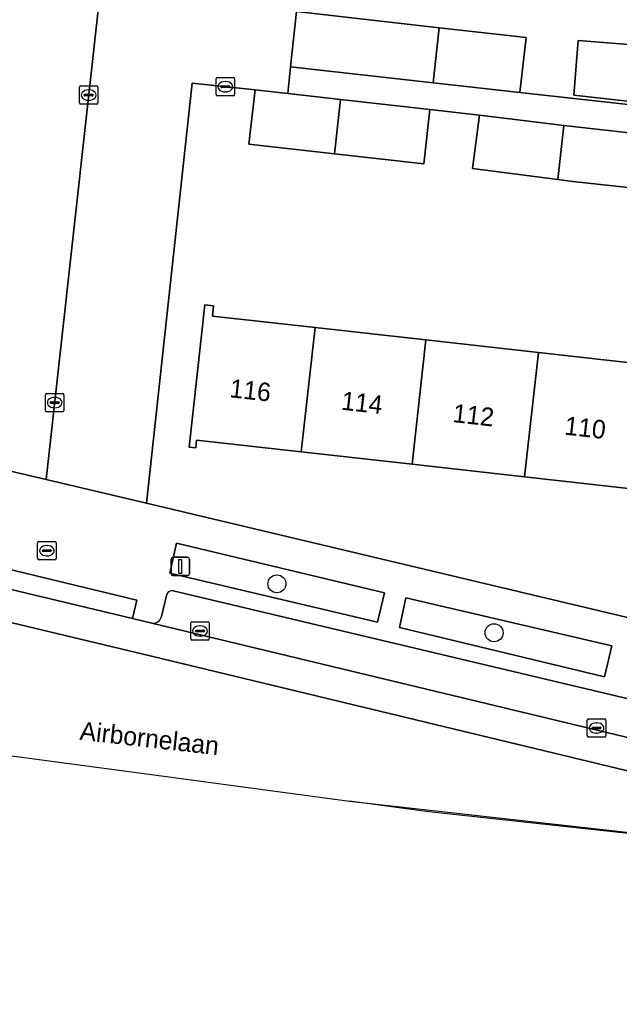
# Model space of a CAD drawing. Extents: x 162026 to 163502, y 387295 to 388169.
# Drawn here: x 162446.1 to 162478.6, y 387368.3 to 387421.7 of the extents above; entities that cross this region are included whole.
import ezdxf

# ---------------------------------------------------------------- set-up
doc = ezdxf.new("R2010")
doc.units = 0
for name, color, linetype in [('IMGEO_Boom', 7, 'Continuous'), ('IMGEO_Erf', 7, 'Continuous'), ('IMGEO_Groenvoorziening', 7, 'Continuous'), ('IMGEO_Kolk', 7, 'Continuous'), ('IMGEO_Lichtmast', 7, 'Continuous'), ('IMGEO_Openbare_ruimte_label', 7, 'Continuous'), ('IMGEO_Pand', 7, 'Continuous'), ('IMGEO_Pand_nummerreeks', 7, 'Continuous'), ('IMGEO_Parkeervlak_open', 7, 'Continuous'), ('IMGEO_Rijbaan_lokaal_gesloten', 7, 'Continuous'), ('IMGEO_Rijbaan_lokaal_open', 7, 'Continuous'), ('IMGEO_Rioolput', 7, 'Continuous'), ('IMGEO_Voetpad_gesloten', 7, 'Continuous'), ('IMGEO_Voetpad_open', 7, 'Continuous')]:
    doc.layers.add(name, color=color, linetype=linetype)

msp = doc.modelspace()

# ---------------------------------------------------------------- linework, layer by layer
at = {"layer": 'IMGEO_Boom'}
for centre in [(162460.031, 387391.034), (162471.823, 387388.377)]:
    msp.add_circle(centre, 0.489, dxfattribs=at)
at = {"layer": 'IMGEO_Erf'}
for points in [[(162509.017, 387437.102), (162500, 387438.095), (162465.999, 387441.839), (162463.184, 387442.149), (162461.926, 387430.151), (162461.4, 387425.126), (162461.084, 387422.106), (162468.848, 387421.233), (162473.565, 387420.703), (162473.229, 387417.716), (162500.991, 387414.639), (162501.327, 387417.676), (162506.042, 387417.154), (162505.706, 387414.116), (162508.158, 387413.846), (162510.534, 387435.171)], [(162480.277, 387412.424), (162476.097, 387412.887), (162475.282, 387412.991), (162470.655, 387413.579), (162471.029, 387416.492), (162468.344, 387416.788), (162468.013, 387413.842), (162463.154, 387414.388), (162458.509, 387414.91), (162458.84, 387417.856), (162455.426, 387418.218), (162452.941, 387395.422), (162479.373, 387389.141)], [(162479.291, 387396.198), (162473.482, 387396.845), (162467.367, 387397.527), (162461.349, 387398.198), (162455.662, 387398.832), (162455.616, 387398.412), (162455.257, 387398.452), (162456.12, 387406.188), (162456.59, 387406.135), (162456.527, 387405.573), (162462.102, 387404.952), (162468.12, 387404.281), (162474.235, 387403.599), (162480.044, 387402.952)]]:
    msp.add_lwpolyline(points, dxfattribs=at)
msp.add_lwpolyline([(162485.862, 387419.797), (162485.603, 387416.511), (162480.831, 387417.047), (162476.158, 387417.571), (162476.393, 387420.544), (162481.182, 387420.166)], close=True, dxfattribs=at)
at = {"layer": 'IMGEO_Groenvoorziening'}
for points in [[(162454.583, 387393.24), (162454.219, 387391.622), (162465.495, 387388.949), (162465.87, 387390.543)], [(162467.038, 387390.278), (162466.694, 387388.662), (162477.825, 387385.978), (162478.227, 387387.659)]]:
    msp.add_lwpolyline(points, close=True, dxfattribs=at)
at = {"layer": 'IMGEO_Kolk'}
for p, q in [((162456.722, 387417.602), (162456.722, 387418.454)), ((162456.797, 387418.528), (162457.649, 387418.528)), ((162457.21, 387418.308), (162457.235, 387418.308)), ((162457.723, 387418.454), (162457.723, 387417.602)), ((162449.305, 387417.148), (162449.305, 387418)), ((162449.38, 387418.074), (162450.232, 387418.074)), ((162449.607, 387417.617), (162450.005, 387417.617)), ((162449.793, 387417.854), (162449.818, 387417.854)), ((162450.306, 387418), (162450.306, 387417.148)), ((162456.981, 387418.022), (162456.981, 387418.034)), ((162457.419, 387417.985), (162457.021, 387417.985)), ((162457.024, 387418.071), (162457.422, 387418.071)), ((162457.233, 387417.748), (162457.208, 387417.748)), ((162457.465, 387418.034), (162457.465, 387418.022)), ((162449.564, 387417.568), (162449.564, 387417.58)), ((162450.002, 387417.531), (162449.604, 387417.531)), ((162449.816, 387417.294), (162449.791, 387417.294)), ((162450.048, 387417.58), (162450.048, 387417.568)), ((162457.649, 387417.528), (162456.797, 387417.528)), ((162450.232, 387417.074), (162449.38, 387417.074)), ((162447.459, 387400.45), (162447.459, 387401.302)), ((162447.534, 387401.376), (162448.386, 387401.376)), ((162447.947, 387401.156), (162447.972, 387401.156)), ((162448.46, 387401.302), (162448.46, 387400.45)), ((162447.718, 387400.87), (162447.718, 387400.882)), ((162448.156, 387400.833), (162447.758, 387400.833)), ((162447.761, 387400.919), (162448.159, 387400.919)), ((162447.97, 387400.596), (162447.945, 387400.596)), ((162448.202, 387400.882), (162448.202, 387400.87)), ((162448.386, 387400.376), (162447.534, 387400.376)), ((162455.35, 387388.046), (162455.35, 387388.898)), ((162455.425, 387388.972), (162456.277, 387388.972)), ((162456.351, 387388.898), (162456.351, 387388.046)), ((162455.609, 387388.466), (162455.609, 387388.478)), ((162456.047, 387388.429), (162455.649, 387388.429)), ((162455.652, 387388.515), (162456.05, 387388.515)), ((162455.838, 387388.752), (162455.863, 387388.752)), ((162456.093, 387388.478), (162456.093, 387388.466)), ((162456.277, 387387.972), (162455.425, 387387.972)), ((162455.861, 387388.192), (162455.836, 387388.192)), ((162476.889, 387382.779), (162476.889, 387383.631)), ((162476.964, 387383.705), (162477.816, 387383.705)), ((162477.377, 387383.485), (162477.402, 387383.485)), ((162477.89, 387383.631), (162477.89, 387382.779)), ((162477.148, 387383.199), (162477.148, 387383.211)), ((162477.586, 387383.162), (162477.188, 387383.162)), ((162477.191, 387383.248), (162477.589, 387383.248)), ((162477.4, 387382.925), (162477.375, 387382.925)), ((162477.632, 387383.211), (162477.632, 387383.199)), ((162477.816, 387382.705), (162476.964, 387382.705))]:
    msp.add_line(p, q, dxfattribs=at)
for points in [[(162456.722, 387417.602), (162456.722, 387418.454)], [(162456.797, 387418.528), (162457.649, 387418.528)], [(162457.723, 387418.454), (162457.723, 387417.602)], [(162449.305, 387417.148), (162449.305, 387418)], [(162449.38, 387418.074), (162450.232, 387418.074)], [(162450.306, 387418), (162450.306, 387417.148)], [(162457.649, 387417.528), (162456.797, 387417.528)], [(162450.232, 387417.074), (162449.38, 387417.074)], [(162447.459, 387400.45), (162447.459, 387401.302)], [(162447.534, 387401.376), (162448.386, 387401.376)], [(162448.46, 387401.302), (162448.46, 387400.45)], [(162448.386, 387400.376), (162447.534, 387400.376)], [(162455.35, 387388.046), (162455.35, 387388.898)], [(162455.425, 387388.972), (162456.277, 387388.972)], [(162456.351, 387388.898), (162456.351, 387388.046)], [(162456.277, 387387.972), (162455.425, 387387.972)], [(162476.889, 387382.779), (162476.889, 387383.631)], [(162476.964, 387383.705), (162477.816, 387383.705)], [(162477.89, 387383.631), (162477.89, 387382.779)], [(162477.816, 387382.705), (162476.964, 387382.705)]]:
    msp.add_lwpolyline(points, dxfattribs=at)
for centre, radius, start, end in [((162456.799, 387418.452), 0.0765, 91.552, 178.448), ((162456.799, 387418.452), 0.0765, 91.552, 178.448), ((162457.647, 387418.452), 0.0765, 1.552, 88.448), ((162457.647, 387418.452), 0.0765, 1.552, 88.448), ((162449.382, 387417.998), 0.0765, 91.552, 178.448), ((162449.382, 387417.998), 0.0765, 91.552, 178.448), ((162449.604, 387417.577), 0.0403, 85.8775, 175.7526), ((162450.009, 387417.579), 0.0386, 1.7309, 96.639), ((162450.23, 387417.998), 0.0765, 1.552, 88.448), ((162450.23, 387417.998), 0.0765, 1.552, 88.448), ((162457.021, 387418.031), 0.0403, 85.8775, 175.7526), ((162457.018, 387418.021), 0.0366, 178.938, 274.7102), ((162457.422, 387418.028), 0.043, 264.8664, 352.4533), ((162457.426, 387418.033), 0.0386, 1.7309, 96.639), ((162449.382, 387417.15), 0.0765, 181.552, 268.448), ((162449.382, 387417.15), 0.0765, 181.552, 268.448), ((162449.601, 387417.567), 0.0366, 178.938, 274.7102), ((162450.005, 387417.574), 0.043, 264.8664, 352.4533), ((162450.23, 387417.15), 0.0765, 271.552, 358.448), ((162450.23, 387417.15), 0.0765, 271.552, 358.448), ((162456.799, 387417.604), 0.0765, 181.552, 268.448), ((162456.799, 387417.604), 0.0765, 181.552, 268.448), ((162457.647, 387417.604), 0.0765, 271.552, 358.448), ((162457.647, 387417.604), 0.0765, 271.552, 358.448), ((162447.536, 387401.3), 0.0765, 91.552, 178.448), ((162447.536, 387401.3), 0.0765, 91.552, 178.448), ((162448.384, 387401.3), 0.0765, 1.552, 88.448), ((162448.384, 387401.3), 0.0765, 1.552, 88.448), ((162447.758, 387400.879), 0.0403, 85.8775, 175.7526), ((162447.755, 387400.869), 0.0366, 178.938, 274.7102), ((162448.159, 387400.876), 0.043, 264.8664, 352.4533), ((162448.163, 387400.881), 0.0386, 1.7309, 96.639), ((162447.536, 387400.452), 0.0765, 181.552, 268.448), ((162447.536, 387400.452), 0.0765, 181.552, 268.448), ((162448.384, 387400.452), 0.0765, 271.552, 358.448), ((162448.384, 387400.452), 0.0765, 271.552, 358.448), ((162455.427, 387388.896), 0.0765, 91.552, 178.448), ((162455.427, 387388.896), 0.0765, 91.552, 178.448), ((162456.275, 387388.896), 0.0765, 1.552, 88.448), ((162456.275, 387388.896), 0.0765, 1.552, 88.448), ((162455.649, 387388.475), 0.0403, 85.8775, 175.7526), ((162455.646, 387388.465), 0.0366, 178.938, 274.7102), ((162456.05, 387388.472), 0.043, 264.8664, 352.4533), ((162456.054, 387388.477), 0.0386, 1.7309, 96.639), ((162455.427, 387388.048), 0.0765, 181.552, 268.448), ((162455.427, 387388.048), 0.0765, 181.552, 268.448), ((162456.275, 387388.048), 0.0765, 271.552, 358.448), ((162456.275, 387388.048), 0.0765, 271.552, 358.448), ((162476.966, 387383.629), 0.0765, 91.552, 178.448), ((162476.966, 387383.629), 0.0765, 91.552, 178.448), ((162477.814, 387383.629), 0.0765, 1.552, 88.448), ((162477.814, 387383.629), 0.0765, 1.552, 88.448), ((162477.188, 387383.208), 0.0403, 85.8775, 175.7526), ((162477.185, 387383.198), 0.0366, 178.938, 274.7102), ((162477.589, 387383.205), 0.043, 264.8664, 352.4533), ((162477.593, 387383.21), 0.0386, 1.7309, 96.639), ((162476.966, 387382.781), 0.0765, 181.552, 268.448), ((162476.966, 387382.781), 0.0765, 181.552, 268.448), ((162477.814, 387382.781), 0.0765, 271.552, 358.448), ((162477.814, 387382.781), 0.0765, 271.552, 358.448)]:
    msp.add_arc(centre, radius, start, end, dxfattribs=at)
for centre, major_axis, ratio, start_param, end_param in [((162457.209, 387418.028), (-0.387, 0.002), 0.722429, 4.712389, 7.853982), ((162457.234, 387418.028), (-0.39, 0.002), 0.717154, 1.570796, 4.712389), ((162449.792, 387417.574), (-0.387, 0.002), 0.722429, 4.712389, 7.853982), ((162449.817, 387417.574), (-0.39, 0.002), 0.717154, 1.570796, 4.712389), ((162447.946, 387400.876), (-0.387, 0.002), 0.722429, 4.712389, 7.853982), ((162447.971, 387400.876), (-0.39, 0.002), 0.717154, 1.570796, 4.712389), ((162455.837, 387388.472), (-0.387, 0.002), 0.722429, 4.712389, 7.853982), ((162455.862, 387388.472), (-0.39, 0.002), 0.717154, 1.570796, 4.712389), ((162477.376, 387383.205), (-0.387, 0.002), 0.722429, 4.712389, 7.853982), ((162477.401, 387383.205), (-0.39, 0.002), 0.717154, 1.570796, 4.712389)]:
    msp.add_ellipse(centre, major_axis=major_axis, ratio=ratio, start_param=start_param, end_param=end_param, dxfattribs=at)
at = {"layer": 'IMGEO_Lichtmast'}
for p, q in [((162454.282, 387391.579), (162454.282, 387392.379)), ((162454.282, 387392.379), (162454.282, 387391.579)), ((162454.382, 387392.479), (162455.172, 387392.479)), ((162455.172, 387392.479), (162454.382, 387392.479)), ((162455.272, 387392.379), (162455.272, 387391.579)), ((162455.272, 387391.579), (162455.272, 387392.379)), ((162455.172, 387391.479), (162454.382, 387391.479)), ((162454.382, 387391.479), (162455.172, 387391.479))]:
    msp.add_line(p, q, dxfattribs=at)
msp.add_lwpolyline([(162454.702, 387392.354), (162454.852, 387392.354), (162454.852, 387391.604), (162454.702, 387391.604), (162454.702, 387392.354)], dxfattribs=at)
for centre, start, end in [((162454.382, 387392.379), 90, 180), ((162454.382, 387392.379), 90, 180), ((162455.172, 387392.379), 0, 90), ((162455.172, 387392.379), 360, 90), ((162454.382, 387391.579), 180, 270), ((162454.382, 387391.579), 180, 270), ((162455.172, 387391.579), 270, 0), ((162455.172, 387391.579), 270, 0)]:
    msp.add_arc(centre, 0.1, start, end, dxfattribs=at)
at = {"layer": 'IMGEO_Pand'}
for points in [[(162460.771, 387419.117), (162468.512, 387418.246), (162468.848, 387421.233), (162461.084, 387422.106)], [(162473.229, 387417.716), (162473.565, 387420.703), (162468.848, 387421.233), (162468.512, 387418.246)], [(162481.182, 387420.166), (162476.393, 387420.544), (162476.158, 387417.571), (162480.831, 387417.047)], [(162458.84, 387417.856), (162458.509, 387414.91), (162463.154, 387414.388), (162463.482, 387417.334), (162460.618, 387417.656)], [(162463.154, 387414.388), (162468.013, 387413.842), (162468.344, 387416.788), (162463.482, 387417.334)], [(162471.029, 387416.492), (162470.655, 387413.579), (162475.282, 387412.991), (162475.61, 387415.929)], [(162476.097, 387412.887), (162480.277, 387412.424), (162480.603, 387415.37), (162476.097, 387415.869), (162475.61, 387415.929), (162475.282, 387412.991)], [(162462.102, 387404.952), (162456.527, 387405.573), (162456.59, 387406.135), (162456.12, 387406.188), (162455.257, 387398.452), (162455.616, 387398.412), (162455.662, 387398.832), (162461.349, 387398.198)], [(162461.349, 387398.198), (162467.367, 387397.527), (162468.12, 387404.281), (162462.102, 387404.952)], [(162467.367, 387397.527), (162473.482, 387396.845), (162474.235, 387403.599), (162468.12, 387404.281)], [(162473.482, 387396.845), (162479.291, 387396.198), (162480.044, 387402.952), (162474.235, 387403.599)]]:
    msp.add_lwpolyline(points, close=True, dxfattribs=at)
at = {"layer": 'IMGEO_Parkeervlak_open'}
msp.add_lwpolyline([(162442.45, 387397.88), (162447.498, 387396.697), (162450.443, 387423.342), (162445.392, 387423.92)], close=True, dxfattribs=at)
for points in [[(162454.053, 387390.472), (162453.752, 387389.258)], [(162486.36, 387383.07), (162454.39, 387390.648)], [(162453.238, 387388.898), (162482.612, 387381.839)]]:
    msp.add_lwpolyline(points, dxfattribs=at)
for centre, radius, start, end in [((162454.333, 387390.347), 0.307, 79.2853, 155.8668), ((162453.305, 387389.349), 0.456, 261.4904, 348.5235)]:
    msp.add_arc(centre, radius, start, end, dxfattribs=at)
at = {"layer": 'IMGEO_Rijbaan_lokaal_gesloten'}
for points in [[(162381.722, 387407.605), (162380.574, 387405.433), (162389.995, 387402.241), (162400.227, 387399.776), (162452.771, 387387.216), (162481.027, 387380.405)], [(162453.238, 387388.898), (162452.182, 387389.149), (162444.366, 387391.024), (162443.887, 387391.121), (162398.449, 387402.001), (162390.78, 387403.852), (162390.534, 387403.927), (162390.026, 387404.153), (162383.903, 387406.679)], [(162482.612, 387381.839), (162453.238, 387388.898)]]:
    msp.add_lwpolyline(points, dxfattribs=at)
msp.add_lwpolyline([(162463.978, 387379.236), (162499.096, 387375.311), (162499.096, 387375.311), (162468.286, 387378.661)], close=True, dxfattribs=at)
at = {"layer": 'IMGEO_Rijbaan_lokaal_open'}
msp.add_lwpolyline([(162450.443, 387423.342), (162447.498, 387396.697), (162452.941, 387395.422), (162455.426, 387418.218), (162458.84, 387417.856), (162460.618, 387417.656), (162460.771, 387419.117), (162461.084, 387422.106), (162461.4, 387425.126), (162456.91, 387425.623), (162456.567, 387422.641)], close=True, dxfattribs=at)
for points in [[(162481.027, 387380.405), (162452.771, 387387.216), (162400.227, 387399.776), (162389.995, 387402.241), (162380.574, 387405.433)], [(162388.45, 387391.853), (162377.842, 387394.075), (162376.939, 387394.301), (162376.19, 387390.853), (162376.19, 387390.853), (162381.469, 387390.258), (162453.483, 387380.638), (162463.978, 387379.236), (162499.096, 387375.311), (162499.096, 387375.311), (162509.658, 387374.162), (162563.988, 387368.254)]]:
    msp.add_lwpolyline(points, dxfattribs=at)
at = {"layer": 'IMGEO_Rioolput'}
for p, q in [((162447.033, 387392.407), (162447.033, 387393.259)), ((162447.108, 387393.333), (162447.96, 387393.333)), ((162447.521, 387393.113), (162447.546, 387393.113)), ((162448.034, 387393.259), (162448.034, 387392.407)), ((162447.292, 387392.827), (162447.292, 387392.839)), ((162447.73, 387392.79), (162447.332, 387392.79)), ((162447.335, 387392.876), (162447.733, 387392.876)), ((162447.544, 387392.553), (162447.519, 387392.553)), ((162447.776, 387392.839), (162447.776, 387392.827)), ((162447.96, 387392.333), (162447.108, 387392.333))]:
    msp.add_line(p, q, dxfattribs=at)
for points in [[(162447.033, 387392.407), (162447.033, 387393.259)], [(162447.108, 387393.333), (162447.96, 387393.333)], [(162448.034, 387393.259), (162448.034, 387392.407)], [(162447.96, 387392.333), (162447.108, 387392.333)]]:
    msp.add_lwpolyline(points, dxfattribs=at)
for centre, radius, start, end in [((162447.11, 387393.257), 0.0765, 91.552, 178.448), ((162447.11, 387393.257), 0.0765, 91.552, 178.448), ((162447.958, 387393.257), 0.0765, 1.552, 88.448), ((162447.958, 387393.257), 0.0765, 1.552, 88.448), ((162447.332, 387392.836), 0.0403, 85.8775, 175.7526), ((162447.329, 387392.826), 0.0366, 178.938, 274.7102), ((162447.733, 387392.833), 0.043, 264.8664, 352.4533), ((162447.737, 387392.838), 0.0386, 1.7309, 96.639), ((162447.11, 387392.409), 0.0765, 181.552, 268.448), ((162447.11, 387392.409), 0.0765, 181.552, 268.448), ((162447.958, 387392.409), 0.0765, 271.552, 358.448), ((162447.958, 387392.409), 0.0765, 271.552, 358.448)]:
    msp.add_arc(centre, radius, start, end, dxfattribs=at)
for centre, major_axis, ratio, start_param, end_param in [((162447.52, 387392.833), (-0.387, 0.002), 0.722429, 4.712389, 7.853982), ((162447.545, 387392.833), (-0.39, 0.002), 0.717154, 1.570796, 4.712389)]:
    msp.add_ellipse(centre, major_axis=major_axis, ratio=ratio, start_param=start_param, end_param=end_param, dxfattribs=at)
at = {"layer": 'IMGEO_Voetpad_gesloten'}
msp.add_lwpolyline([(162444.366, 387391.024), (162452.182, 387389.149), (162452.424, 387390.153), (162444.611, 387392.024)], close=True, dxfattribs=at)
at = {"layer": 'IMGEO_Voetpad_open'}
for points in [[(162500.991, 387414.639), (162473.229, 387417.716), (162468.512, 387418.246), (162460.771, 387419.117), (162460.618, 387417.656), (162463.482, 387417.334), (162468.344, 387416.788), (162471.029, 387416.492), (162475.61, 387415.929), (162476.097, 387415.869), (162480.603, 387415.37)], [(162452.941, 387395.422), (162447.498, 387396.697), (162442.45, 387397.88), (162424.994, 387401.97), (162404.454, 387406.677), (162397.856, 387408.293), (162396.253, 387408.686), (162394.477, 387409.121), (162391.662, 387409.78), (162386.331, 387411.152), (162377.809, 387413.191), (162373.56, 387414.003), (162373.616, 387414.217), (162371.957, 387414.634), (162371.947, 387414.533)], [(162500.773, 387379.123), (162502.394, 387378.935), (162502.899, 387383.719), (162503.031, 387385.319), (162500, 387385.729), (162490.344, 387387.037), (162485.737, 387387.815), (162479.373, 387389.141), (162452.941, 387395.422)], [(162443.887, 387391.121), (162444.366, 387391.024), (162444.611, 387392.024), (162452.424, 387390.153), (162452.182, 387389.149), (162453.238, 387388.898)], [(162453.752, 387389.258), (162454.053, 387390.472)], [(162454.39, 387390.648), (162486.36, 387383.07)]]:
    msp.add_lwpolyline(points, dxfattribs=at)
for points in [[(162454.583, 387393.24), (162465.87, 387390.543), (162465.495, 387388.949), (162454.219, 387391.622)], [(162467.038, 387390.278), (162478.227, 387387.659), (162477.825, 387385.978), (162466.694, 387388.662)]]:
    msp.add_lwpolyline(points, close=True, dxfattribs=at)
for centre, radius, start, end in [((162454.333, 387390.347), 0.307, 79.2853, 155.8668), ((162453.305, 387389.349), 0.456, 261.4904, 348.5235)]:
    msp.add_arc(centre, radius, start, end, dxfattribs=at)

# ---------------------------------------------------------------- texts
at = {"layer": 'IMGEO_Openbare_ruimte_label'}
msp.add_text('Airbornelaan', height=1, rotation=353.6282, dxfattribs=at).set_placement((162449.283, 387382.57))
at = {"layer": 'IMGEO_Pand_nummerreeks'}
for s, p in [('116', (162457.426, 387401.171)), ('114', (162463.488, 387400.495)), ('112', (162469.546, 387399.82)), ('110', (162475.614, 387399.143))]:
    msp.add_text(s, height=1, rotation=353.6387, dxfattribs=at).set_placement(p)

doc.saveas('drawing.dxf')
